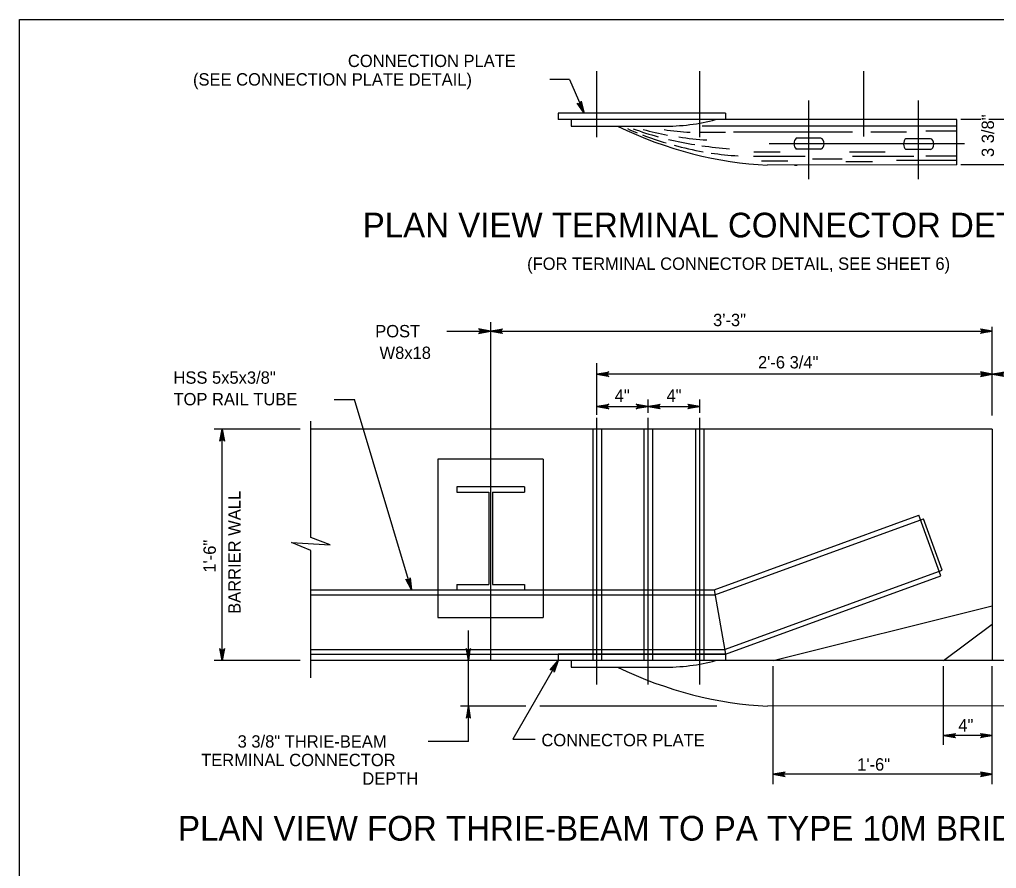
# Model space of a CAD drawing. Extents: x 632007860 to 635435983, y 295418622 to 297794622.
# Drawn here: x 633729860 to 633970981, y 296976178 to 297185622 of the extents above; entities that cross this region are included whole.
import ezdxf

# ---------------------------------------------------------------- set-up
doc = ezdxf.new("R2010")
doc.units = 0
for name, color, linetype in [('1', 7, 'Continuous'), ('8', 7, 'Continuous'), ('S-ABUT', 7, 'Continuous'), ('S-DETL-DIMS', 7, 'Continuous'), ('S-DETL-T120', 7, 'Continuous'), ('S-DETL-T240', 7, 'Continuous'), ('S-STEL', 7, 'Continuous')]:
    doc.layers.add(name, color=color, linetype=linetype)

msp = doc.modelspace()

# ---------------------------------------------------------------- linework, layer by layer
at = {"layer": '1'}
for p, q in [((633729860, 296621622), (633729860, 297185622)), ((633729860, 297185622), (634515860, 297185622))]:
    msp.add_line(p, q, dxfattribs=at)
at = {"layer": '8'}
for p, q in [((633872315, 297156639), (633872315, 297172913)), ((633897732, 297156639), (633897732, 297172913)), ((633938209, 297156780), (633938209, 297172913)), ((633924651, 297146200), (633924651, 297165657)), ((633951703, 297146207), (633951703, 297165657)), ((633963132, 297154930), (633914853, 297154923)), ((633846134, 297110930), (633846134, 297027449)), ((633872332, 297021578), (633872332, 297087339)), ((633885032, 297021580), (633885032, 297087339)), ((633897732, 297021577), (633897732, 297087339))]:
    msp.add_line(p, q, dxfattribs=at)
at = {"layer": 'S-ABUT'}
for p, q in [((633969961, 297084561), (633801783, 297084561)), ((633969961, 297084561), (633969961, 297027453)), ((633915859, 297027453), (633969961, 297040979)), ((633957939, 297027453), (633969961, 297036470)), ((633931861, 297027449), (633801783, 297027449)), ((633961495, 297027449), (633931861, 297027449))]:
    msp.add_line(p, q, dxfattribs=at)
at = {"layer": 'S-DETL-DIMS'}
for p, q in [((633865588, 297170800), (633860713, 297170800)), ((633865588, 297170800), (633869190, 297162510)), ((633967102, 297160928), (633962226, 297160928)), ((633973067, 297160928), (633969102, 297160928)), ((633973624, 297149757), (633962226, 297149757)), ((633835335, 297108746), (633846134, 297108746)), ((633846134, 297108746), (633969961, 297108746)), ((633969961, 297087928), (633969961, 297109798)), ((633872332, 297091882), (633872332, 297100852)), ((634055501, 297098134), (633872332, 297098134)), ((633807549, 297091854), (633812567, 297091854)), ((633826617, 297044914), (633812567, 297091854)), ((633872329, 297088083), (633872329, 297091882)), ((633885032, 297088549), (633885032, 297091882)), ((633897731, 297088549), (633897731, 297091882)), ((633872329, 297090141), (633897731, 297090141)), ((633801783, 297057818), (633801783, 297086519)), ((633799089, 297084561), (633777873, 297084561)), ((633779867, 297027449), (633779867, 297084561)), ((633801783, 297023225), (633801783, 297054650)), ((633840639, 297007505), (633840639, 297034886)), ((633799089, 297027449), (633777873, 297027449)), ((633862819, 297027446), (633851595, 297008101)), ((633915859, 296996978), (633915859, 297026101)), ((633957939, 297006678), (633957939, 297026101)), ((633969961, 296996978), (633969961, 297026101)), ((633854832, 297016214), (633838737, 297016214)), ((633901935, 297016214), (633858284, 297016214)), ((633969961, 297008947), (633957939, 297008947)), ((633840639, 297007505), (633830705, 297007505)), ((633851595, 297008101), (633857086, 297008101)), ((633969961, 296999403), (633915859, 296999403))]:
    msp.add_line(p, q, dxfattribs=at)
for points in [[(633869190, 297162510), (633867502, 297165003), (633867620, 297164930), (633867738, 297164857), (633867852, 297164843), (633867967, 297164828), (633868065, 297164852), (633868162, 297164876), (633868247, 297164931), (633868331, 297164986), (633868398, 297165080), (633868466, 297165173), (633868493, 297165309), (633868520, 297165445), (633869190, 297162510), (633868493, 297165309), (633868466, 297165173), (633869190, 297162510), (633868398, 297165080), (633868331, 297164986), (633869190, 297162510), (633868247, 297164931), (633868162, 297164876), (633869190, 297162510), (633868065, 297164852), (633867967, 297164828), (633869190, 297162510), (633867852, 297164843), (633867738, 297164857), (633869190, 297162510), (633867620, 297164930)], [(633846134, 297108746), (633843175, 297109301), (633843289, 297109222), (633843403, 297109143), (633843462, 297109044), (633843521, 297108945), (633843538, 297108846), (633843555, 297108746), (633843538, 297108647), (633843521, 297108548), (633843462, 297108449), (633843403, 297108350), (633843289, 297108271), (633843175, 297108192), (633846134, 297108746), (633843289, 297108271), (633843403, 297108350), (633846134, 297108746), (633843462, 297108449), (633843521, 297108548), (633846134, 297108746), (633843538, 297108647), (633843555, 297108746), (633846134, 297108746), (633843538, 297108846), (633843521, 297108945), (633846134, 297108746), (633843462, 297109044), (633843403, 297109143), (633846134, 297108746), (633843289, 297109222)], [(633846134, 297108746), (633849094, 297109301), (633848980, 297109222), (633848866, 297109143), (633848807, 297109044), (633848748, 297108945), (633848731, 297108846), (633848714, 297108746), (633848731, 297108647), (633848748, 297108548), (633848807, 297108449), (633848866, 297108350), (633848980, 297108271), (633849094, 297108192), (633846134, 297108746), (633848980, 297108271), (633848866, 297108350), (633846134, 297108746), (633848807, 297108449), (633848748, 297108548), (633846134, 297108746), (633848731, 297108647), (633848714, 297108746), (633846134, 297108746), (633848731, 297108846), (633848748, 297108945), (633846134, 297108746), (633848807, 297109044), (633848866, 297109143), (633846134, 297108746), (633848980, 297109222)], [(633969961, 297108746), (633967002, 297108192), (633967116, 297108271), (633967230, 297108350), (633967288, 297108449), (633967347, 297108548), (633967364, 297108647), (633967381, 297108746), (633967364, 297108846), (633967347, 297108945), (633967288, 297109044), (633967230, 297109143), (633967116, 297109222), (633967002, 297109301), (633969961, 297108746), (633967116, 297109222), (633967230, 297109143), (633969961, 297108746), (633967288, 297109044), (633967347, 297108945), (633969961, 297108746), (633967364, 297108846), (633967381, 297108746), (633969961, 297108746), (633967364, 297108647), (633967347, 297108548), (633969961, 297108746), (633967288, 297108449), (633967230, 297108350), (633969961, 297108746), (633967116, 297108271)], [(633872332, 297098134), (633875291, 297098689), (633875177, 297098610), (633875063, 297098531), (633875005, 297098432), (633874946, 297098333), (633874929, 297098234), (633874912, 297098134), (633874929, 297098035), (633874946, 297097936), (633875005, 297097837), (633875063, 297097738), (633875177, 297097659), (633875291, 297097580), (633872332, 297098134), (633875177, 297097659), (633875063, 297097738), (633872332, 297098134), (633875005, 297097837), (633874946, 297097936), (633872332, 297098134), (633874929, 297098035), (633874912, 297098134), (633872332, 297098134), (633874929, 297098234), (633874946, 297098333), (633872332, 297098134), (633875005, 297098432), (633875063, 297098531), (633872332, 297098134), (633875177, 297098610)], [(633969961, 297098134), (633967002, 297098689), (633967116, 297098610), (633967230, 297098531), (633967288, 297098432), (633967347, 297098333), (633967364, 297098234), (633967381, 297098134), (633967364, 297098035), (633967347, 297097936), (633967288, 297097837), (633967230, 297097738), (633967116, 297097659), (633967002, 297097580), (633969961, 297098134), (633967116, 297097659), (633967230, 297097738), (633969961, 297098134), (633967288, 297097837), (633967347, 297097936), (633969961, 297098134), (633967364, 297098035), (633967381, 297098134), (633969961, 297098134), (633967364, 297098234), (633967347, 297098333), (633969961, 297098134), (633967288, 297098432), (633967230, 297098531), (633969961, 297098134), (633967116, 297098610)], [(633969961, 297098134), (633972920, 297098689)], [(633972692, 297098531), (633969961, 297098134), (633972806, 297098610)], [(633972575, 297098333), (633969961, 297098134), (633972633, 297098432)], [(633972541, 297098134), (633969961, 297098134), (633972558, 297098234)], [(633972920, 297097580), (633969961, 297098134), (633972806, 297097659)], [(633972692, 297097738), (633969961, 297098134), (633972633, 297097837)], [(633972575, 297097936), (633969961, 297098134), (633972558, 297098035)], [(633872329, 297090141), (633875289, 297090696), (633875175, 297090617), (633875061, 297090538), (633875002, 297090438), (633874943, 297090339), (633874926, 297090240), (633874909, 297090141), (633874926, 297090041), (633874943, 297089942), (633875002, 297089843), (633875061, 297089744), (633875175, 297089665), (633875289, 297089586), (633872329, 297090141), (633875175, 297089665), (633875061, 297089744), (633872329, 297090141), (633875002, 297089843), (633874943, 297089942), (633872329, 297090141), (633874926, 297090041), (633874909, 297090141), (633872329, 297090141), (633874926, 297090240), (633874943, 297090339), (633872329, 297090141), (633875002, 297090438), (633875061, 297090538), (633872329, 297090141), (633875175, 297090617)], [(633885032, 297090141), (633882073, 297089586), (633882187, 297089665), (633882301, 297089744), (633882359, 297089843), (633882418, 297089942), (633882435, 297090041), (633882452, 297090141), (633882435, 297090240), (633882418, 297090339), (633882359, 297090438), (633882301, 297090538), (633882187, 297090617), (633882073, 297090696), (633885032, 297090141), (633882187, 297090617), (633882301, 297090538), (633885032, 297090141), (633882359, 297090438), (633882418, 297090339), (633885032, 297090141), (633882435, 297090240), (633882452, 297090141), (633885032, 297090141), (633882435, 297090041), (633882418, 297089942), (633885032, 297090141), (633882359, 297089843), (633882301, 297089744), (633885032, 297090141), (633882187, 297089665)], [(633885032, 297090141), (633887991, 297090696), (633887877, 297090617), (633887763, 297090538), (633887704, 297090438), (633887646, 297090339), (633887629, 297090240), (633887612, 297090141), (633887629, 297090041), (633887646, 297089942), (633887704, 297089843), (633887763, 297089744), (633887877, 297089665), (633887991, 297089586), (633885032, 297090141), (633887877, 297089665), (633887763, 297089744), (633885032, 297090141), (633887704, 297089843), (633887646, 297089942), (633885032, 297090141), (633887629, 297090041), (633887612, 297090141), (633885032, 297090141), (633887629, 297090240), (633887646, 297090339), (633885032, 297090141), (633887704, 297090438), (633887763, 297090538), (633885032, 297090141), (633887877, 297090617)], [(633897731, 297090141), (633894771, 297089586), (633894885, 297089665), (633894999, 297089744), (633895058, 297089843), (633895117, 297089942), (633895134, 297090041), (633895151, 297090141), (633895134, 297090240), (633895117, 297090339), (633895058, 297090438), (633894999, 297090538), (633894885, 297090617), (633894771, 297090696), (633897731, 297090141), (633894885, 297090617), (633894999, 297090538), (633897731, 297090141), (633895058, 297090438), (633895117, 297090339), (633897731, 297090141), (633895134, 297090240), (633895151, 297090141), (633897731, 297090141), (633895134, 297090041), (633895117, 297089942), (633897731, 297090141), (633895058, 297089843), (633894999, 297089744), (633897731, 297090141), (633894885, 297089665)], [(633779867, 297084561), (633780422, 297081601), (633780343, 297081715), (633780264, 297081829), (633780165, 297081888), (633780065, 297081947), (633779966, 297081964), (633779867, 297081981), (633779768, 297081964), (633779669, 297081947), (633779569, 297081888), (633779470, 297081829), (633779391, 297081715), (633779312, 297081601), (633779867, 297084561), (633779391, 297081715), (633779470, 297081829), (633779867, 297084561), (633779569, 297081888), (633779669, 297081947), (633779867, 297084561), (633779768, 297081964), (633779867, 297081981), (633779867, 297084561), (633779966, 297081964), (633780065, 297081947), (633779867, 297084561), (633780165, 297081888), (633780264, 297081829), (633779867, 297084561), (633780343, 297081715)], [(633801783, 297054650), (633797021, 297056583), (633806546, 297056007), (633801783, 297057825)], [(633826617, 297044914), (633825237, 297047590), (633825345, 297047504), (633825453, 297047417), (633825565, 297047389), (633825677, 297047361), (633825777, 297047373), (633825877, 297047386), (633825967, 297047430), (633826057, 297047475), (633826136, 297047560), (633826214, 297047645), (633826257, 297047777), (633826300, 297047908), (633826617, 297044914), (633826257, 297047777), (633826214, 297047645), (633826617, 297044914), (633826136, 297047560), (633826057, 297047475), (633826617, 297044914), (633825967, 297047430), (633825877, 297047386), (633826617, 297044914), (633825777, 297047373), (633825677, 297047361), (633826617, 297044914), (633825565, 297047389), (633825453, 297047417), (633826617, 297044914), (633825345, 297047504)], [(633779867, 297027449), (633779312, 297030409), (633779391, 297030294), (633779470, 297030180), (633779569, 297030122), (633779669, 297030063), (633779768, 297030046), (633779867, 297030029), (633779966, 297030046), (633780065, 297030063), (633780165, 297030122), (633780264, 297030180), (633780343, 297030294), (633780422, 297030409), (633779867, 297027449), (633780343, 297030294), (633780264, 297030180), (633779867, 297027449), (633780165, 297030122), (633780065, 297030063), (633779867, 297027449), (633779966, 297030046), (633779867, 297030029), (633779867, 297027449), (633779768, 297030046), (633779669, 297030063), (633779867, 297027449), (633779569, 297030122), (633779470, 297030180), (633779867, 297027449), (633779391, 297030294)], [(633840639, 297027456), (633841194, 297030416), (633841115, 297030302), (633841036, 297030188), (633840937, 297030129), (633840838, 297030070), (633840738, 297030053), (633840639, 297030036), (633840540, 297030053), (633840441, 297030070), (633840342, 297030129), (633840242, 297030188), (633840163, 297030302), (633840084, 297030416), (633840639, 297027456), (633840163, 297030302), (633840242, 297030188), (633840639, 297027456), (633840342, 297030129), (633840441, 297030070), (633840639, 297027456), (633840540, 297030053), (633840639, 297030036), (633840639, 297027456), (633840738, 297030053), (633840838, 297030070), (633840639, 297027456), (633840937, 297030129), (633841036, 297030188), (633840639, 297027456), (633841115, 297030302)], [(633862819, 297027446), (633861814, 297024608), (633861803, 297024746), (633861792, 297024884), (633861735, 297024985), (633861679, 297025085), (633861602, 297025150), (633861525, 297025214), (633861430, 297025249), (633861336, 297025285), (633861221, 297025283), (633861105, 297025282), (633860980, 297025223), (633860854, 297025164), (633862819, 297027446), (633860980, 297025223), (633861105, 297025282), (633862819, 297027446), (633861221, 297025283), (633861336, 297025285), (633862819, 297027446), (633861430, 297025249), (633861525, 297025214), (633862819, 297027446), (633861602, 297025150), (633861679, 297025085), (633862819, 297027446), (633861735, 297024985), (633861792, 297024884), (633862819, 297027446), (633861803, 297024746)], [(633840639, 297016214), (633840084, 297013255), (633840163, 297013369), (633840242, 297013483), (633840342, 297013541), (633840441, 297013600), (633840540, 297013617), (633840639, 297013634), (633840738, 297013617), (633840838, 297013600), (633840937, 297013541), (633841036, 297013483), (633841115, 297013369), (633841194, 297013255), (633840639, 297016214), (633841115, 297013369), (633841036, 297013483), (633840639, 297016214), (633840937, 297013541), (633840838, 297013600), (633840639, 297016214), (633840738, 297013617), (633840639, 297013634), (633840639, 297016214), (633840540, 297013617), (633840441, 297013600), (633840639, 297016214), (633840342, 297013541), (633840242, 297013483), (633840639, 297016214), (633840163, 297013369)], [(633957939, 297008947), (633960899, 297009502), (633960785, 297009423), (633960671, 297009344), (633960612, 297009245), (633960553, 297009145), (633960536, 297009046), (633960519, 297008947), (633960536, 297008848), (633960553, 297008749), (633960612, 297008649), (633960671, 297008550), (633960785, 297008471), (633960899, 297008392), (633957939, 297008947), (633960785, 297008471), (633960671, 297008550), (633957939, 297008947), (633960612, 297008649), (633960553, 297008749), (633957939, 297008947), (633960536, 297008848), (633960519, 297008947), (633957939, 297008947), (633960536, 297009046), (633960553, 297009145), (633957939, 297008947), (633960612, 297009245), (633960671, 297009344), (633957939, 297008947), (633960785, 297009423)], [(633969961, 297008947), (633967002, 297008392), (633967116, 297008471), (633967230, 297008550), (633967288, 297008649), (633967347, 297008749), (633967364, 297008848), (633967381, 297008947), (633967364, 297009046), (633967347, 297009145), (633967288, 297009245), (633967230, 297009344), (633967116, 297009423), (633967002, 297009502), (633969961, 297008947), (633967116, 297009423), (633967230, 297009344), (633969961, 297008947), (633967288, 297009245), (633967347, 297009145), (633969961, 297008947), (633967364, 297009046), (633967381, 297008947), (633969961, 297008947), (633967364, 297008848), (633967347, 297008749), (633969961, 297008947), (633967288, 297008649), (633967230, 297008550), (633969961, 297008947), (633967116, 297008471)], [(633915859, 296999403), (633918818, 296998848), (633918704, 296998927), (633918590, 296999006), (633918531, 296999105), (633918472, 296999204), (633918455, 296999304), (633918438, 296999403), (633918455, 296999502), (633918472, 296999601), (633918531, 296999700), (633918590, 296999800), (633918704, 296999879), (633918818, 296999958), (633915859, 296999403), (633918704, 296999879), (633918590, 296999800), (633915859, 296999403), (633918531, 296999700), (633918472, 296999601), (633915859, 296999403), (633918455, 296999502), (633918438, 296999403), (633915859, 296999403), (633918455, 296999304), (633918472, 296999204), (633915859, 296999403), (633918531, 296999105), (633918590, 296999006), (633915859, 296999403), (633918704, 296998927)], [(633969961, 296999403), (633967002, 296999958), (633967116, 296999879), (633967230, 296999800), (633967288, 296999700), (633967347, 296999601), (633967364, 296999502), (633967381, 296999403), (633967364, 296999304), (633967347, 296999204), (633967288, 296999105), (633967230, 296999006), (633967116, 296998927), (633967002, 296998848), (633969961, 296999403), (633967116, 296998927), (633967230, 296999006), (633969961, 296999403), (633967288, 296999105), (633967347, 296999204), (633969961, 296999403), (633967364, 296999304), (633967381, 296999403), (633969961, 296999403), (633967364, 296999502), (633967347, 296999601), (633969961, 296999403), (633967288, 296999700), (633967230, 296999800), (633969961, 296999403), (633967116, 296999879)]]:
    msp.add_lwpolyline(points, dxfattribs=at)
at = {"layer": 'S-STEL'}
for p, q in [((633904077, 297162513), (633862803, 297162510)), ((633862803, 297162510), (633862803, 297160921)), ((633961228, 297160928), (633862803, 297160921)), ((633901658, 297160921), (633865977, 297160921)), ((633865977, 297160921), (633865977, 297159276)), ((633904077, 297162510), (633904077, 297160864)), ((633961228, 297149753), (633961228, 297160928)), ((633865977, 297159276), (633877625, 297159276)), ((633877261, 297159276), (633888499, 297159276)), ((633961228, 297159282), (633898367, 297159276)), ((633904122, 297157790), (633897606, 297157790)), ((633935482, 297157821), (633906073, 297157814)), ((633927674, 297156319), (633921578, 297156319)), ((633948811, 297157821), (633939964, 297157821)), ((633954725, 297156232), (633948629, 297156232)), ((633961228, 297158048), (633953565, 297158048)), ((633927674, 297153671), (633921578, 297153671)), ((633927166, 297153671), (633922086, 297153671)), ((633954725, 297153583), (633948629, 297153583)), ((633954217, 297153583), (633949137, 297153583)), ((633923786, 297151818), (633910977, 297151818)), ((633917612, 297152907), (633911096, 297152907)), ((633932913, 297151165), (633925572, 297151158)), ((633943549, 297152914), (633934703, 297152914)), ((633950621, 297151825), (633935482, 297151825)), ((633961228, 297151885), (633953587, 297151885)), ((633919501, 297150690), (633912984, 297150690)), ((633961228, 297149753), (633914421, 297149688)), ((633940359, 297150509), (633933843, 297150509)), ((633961228, 297150857), (633946314, 297150857)), ((633871344, 297084561), (633871344, 297027449)), ((633873463, 297084561), (633873463, 297027449)), ((633883973, 297084561), (633883973, 297027451)), ((633886091, 297084561), (633886091, 297027451)), ((633896673, 297084561), (633896673, 297027449)), ((633898791, 297084561), (633898791, 297027449)), ((633859130, 297077124), (633833139, 297077124)), ((633833139, 297077124), (633833139, 297044914)), ((633859130, 297077124), (633859130, 297044914)), ((633837800, 297070316), (633837800, 297069016)), ((633854469, 297070316), (633837800, 297070316)), ((633837800, 297069016), (633845713, 297069016)), ((633845713, 297069016), (633845713, 297046214)), ((633846555, 297069016), (633846555, 297046214)), ((633846555, 297069016), (633854469, 297069016)), ((633854469, 297070316), (633854469, 297069016)), ((633901272, 297044914), (633951822, 297063313)), ((633901483, 297043722), (633952974, 297062463)), ((633957252, 297048394), (633951822, 297063313)), ((633957589, 297049786), (633952974, 297062463)), ((633904072, 297030307), (633957589, 297049786)), ((633904072, 297029038), (633957252, 297048394)), ((633801783, 297044914), (633901272, 297044914)), ((633833139, 297044914), (633833139, 297038107)), ((633837800, 297046214), (633837800, 297044914)), ((633837800, 297046214), (633845713, 297046214)), ((633837800, 297044914), (633854469, 297044914)), ((633846555, 297046214), (633854469, 297046214)), ((633854469, 297046214), (633854469, 297044914)), ((633859130, 297044914), (633859130, 297038107)), ((633901272, 297044914), (633904072, 297029038)), ((633801783, 297043722), (633901483, 297043722)), ((633833139, 297038107), (633859130, 297038107)), ((633801783, 297030230), (633903861, 297030230)), ((633801783, 297029038), (633904072, 297029038)), ((633904094, 297029037), (633862819, 297029034)), ((633862819, 297029034), (633862819, 297027446)), ((633904094, 297029034), (633904094, 297027389)), ((634077084, 297027460), (633862819, 297027446)), ((633901675, 297027446), (633865994, 297027446)), ((633865994, 297027446), (633865994, 297025801)), ((633865994, 297025801), (633877642, 297025801)), ((633877278, 297025801), (633888516, 297025801)), ((634072662, 297016432), (633914438, 297016213))]:
    msp.add_line(p, q, dxfattribs=at)
for centre, start, end in [((633912264, 297231285), 245.9713, 247.84038), ((633908586, 297233308), 249.92293, 254.60468), ((633904541, 297235208), 254.86039, 259.30149), ((633900433, 297237109), 261.6849, 266.35001), ((633912264, 297231285), 248.90002, 253.30435), ((633908586, 297233308), 256.49028, 261.27182), ((633904541, 297235208), 261.3526, 266.35001), ((633912264, 297231285), 254.79056, 260.08274), ((633910180, 297233063), 261.3526, 266.35001), ((633912264, 297231285), 261.53517, 266.35001), ((633917796, 297229079), 272.41176, 272.90741)]:
    msp.add_arc(centre, 79461, start, end, dxfattribs=at)
for centre, major_axis, ratio, start_param, end_param in [((633888451, 297172427), (27269, 0), 0.4822531, 4.7141547, 5.2179741), ((633894619, 297229079), (67875, -61215), 0.7464226, 5.0936318, 5.5493346), ((633921945, 297154994), (0, 1443), 0.64, 0.4090626, 2.73253), ((633927599, 297154994), (0, 1329), 0.64, 3.2290764, 6.1957016), ((633948996, 297154907), (0, 1443), 0.64, 0.4090626, 2.73253), ((633954651, 297154907), (0, 1329), 0.64, 3.2290764, 6.1957016), ((633894635, 297095603), (67875, -61215), 0.7464226, 5.0936318, 5.5493346), ((633888468, 297038951), (27269, 0), 0.4822531, 4.7141547, 5.2179741)]:
    msp.add_ellipse(centre, major_axis=major_axis, ratio=ratio, start_param=start_param, end_param=end_param, dxfattribs=at)

# ---------------------------------------------------------------- texts
at = {"layer": 'S-DETL-T120'}
for s, height, p in [('CONNECTION PLATE', 3048.01, (633810907, 297173908)), ('(SEE CONNECTION PLATE DETAIL)', 3048.01, (633772675, 297169336)), ('(FOR TERMINAL CONNECTOR DETAIL, SEE SHEET 6)', 3048.01, (633855137, 297123866)), ('3\'-3"', 3048, (633901042, 297109977)), ('  POST ', 3048, (633815377, 297107216)), ('W8x18', 3048, (633818713, 297101882)), ('2\'-6 3/4"', 3048, (633912126, 297099548)), ('HSS 5x5x3/8"', 3048.01, (633767854, 297095770)), ('TOP RAIL TUBE', 3048.01, (633767854, 297090436)), ('4"', 3048, (633876748, 297091301)), ('4"', 3048, (633889542, 297091301)), ('4"', 3048.1, (633961560, 297009963)), ('3 3/8" THRIE-BEAM', 3048.07, (633783682, 297005987)), ('CONNECTOR PLATE', 3048.01, (633858668, 297006323)), ('TERMINAL CONNECTOR', 3048.07, (633774682, 297001415)), ('1\'-6"', 3048.1, (633936607, 297000326)), ('DEPTH', 3048.1, (633814475, 296996843))]:
    msp.add_text(s, height=height, dxfattribs=at).set_placement(p)
for s, height, p in [('3 3/8"', 3048, (633970372, 297151703)), ('BARRIER WALL', 3048.07, (633784403, 297038997)), ('1\'-6"', 3048.1, (633778307, 297049161))]:
    msp.add_text(s, height=height, rotation=90, dxfattribs=at).set_placement(p)
at = {"layer": 'S-DETL-T240'}
for s, p in [('PLAN VIEW TERMINAL CONNECTOR DETAIL', (633814567, 297131868)), ('PLAN VIEW FOR THRIE-BEAM TO PA TYPE 10M BRIDGE BARRIER', (633768978, 296983043))]:
    msp.add_text(s, height=6096, dxfattribs=at).set_placement(p)

doc.saveas('drawing.dxf')
